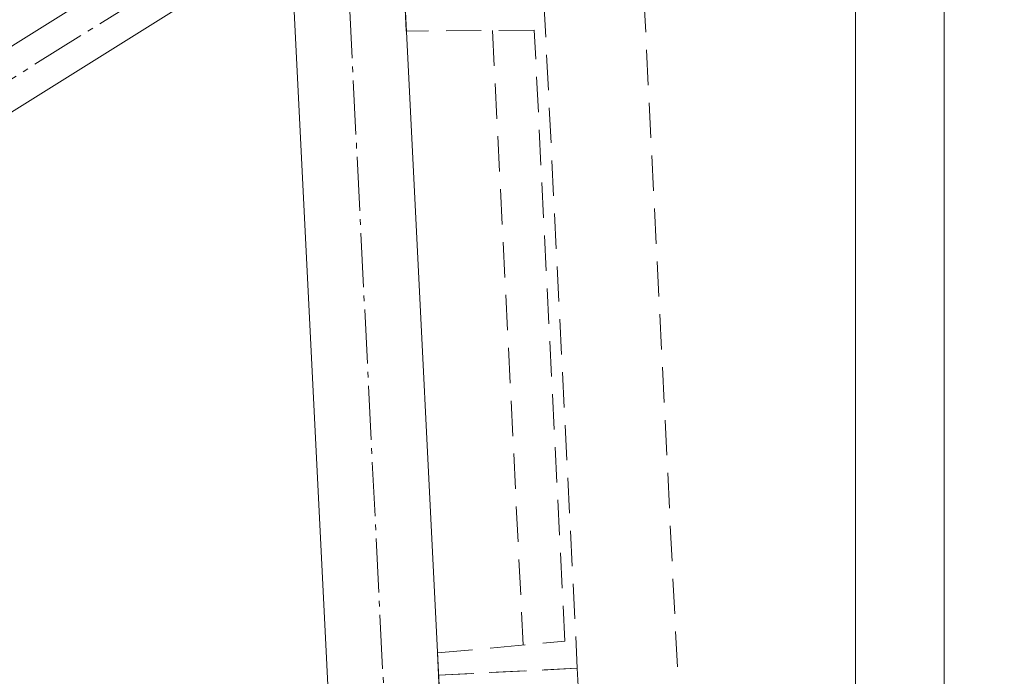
# Model space of a CAD drawing. Header units: millimetres. Extents: x -916886 to 3713765, y -2985421 to 1675785.
# Tile 93 of 656: x -33023 to -31252, y 92542 to 93723. Entities that reach past the tile are written whole.
import ezdxf

# ---------------------------------------------------------------- set-up
doc = ezdxf.new("R2010")
doc.units = ezdxf.units.MM
doc.linetypes.add('AM_DIN_G_W050', pattern=[13.75, 9.75, -1.5, 1, -1.5])
doc.linetypes.add('HIDDEN', pattern=[9.525, 6.35, -3.175])
for name, color, linetype, lineweight in [('A99_N_kce-pohl', 1, 'Continuous', 9), ('A99_N_kce-rez-sil', 6, 'Continuous', 18), ('A99_S_kce-pohl', 7, 'Continuous', 5), ('A99_S_kce-rez-ten', 7, 'Continuous', 9)]:
    doc.layers.add(name, color=color, linetype=linetype, lineweight=lineweight)

msp = doc.modelspace()

# ---------------------------------------------------------------- linework, layer by layer
at = {"layer": 'A99_N_kce-pohl', "lineweight": 5}
msp.add_lwpolyline([(-31360, 93792.5), (-31360, 91050)], dxfattribs=at)
at = {"layer": 'A99_N_kce-pohl', "linetype": 'Continuous', "lineweight": 5}
for radius, start, end in [(4410, 317.9079, 42.0921), (4355, 317.9045, 41.5692)]:
    msp.add_arc((-34607.5, 91050), radius, start, end, dxfattribs=at)
at = {"layer": 'A99_N_kce-rez-sil', "color": 1, "linetype": 'Continuous', "lineweight": 5}
for radius, start, end in [(4400, 317.9079, 42.0921), (4375, 317.906, 42.094)]:
    msp.add_arc((-34607.5, 91050), radius, start, end, dxfattribs=at)
at = {"layer": 'A99_S_kce-pohl', "color": 253, "linetype": 'AM_DIN_G_W050', "lineweight": 0, "ltscale": 10}
for points in [[(-32294.9, 91045), (-32744.9, 100045)], [(-34745, 92550), (-32345, 94050)]]:
    msp.add_lwpolyline(points, dxfattribs=at)
at = {"layer": 'A99_S_kce-pohl', "lineweight": 5}
for points in [[(-32195, 91050), (-32645, 100050)], [(-34545, 92734), (-32590.6, 93955.5)], [(-34495, 92647.3), (-32536.3, 93871.5)], [(-32405.5, 91255.1), (-32536.3, 93871.5)]]:
    msp.add_lwpolyline(points, dxfattribs=at)
at = {"layer": 'A99_S_kce-rez-ten', "lineweight": 0}
msp.add_lwpolyline([(-31520, 88315), (-31520, 93792.5)], dxfattribs=at)
at = {"layer": 'A99_S_kce-rez-ten', "linetype": 'HIDDEN', "lineweight": 0, "ltscale": 10}
for points in [[(-32329.9, 93742.9), (-32080.2, 93755.3), (-32020.3, 92556.8), (-32270, 92544.4), (-32272, 92584.3), (-32042.8, 92605.8), (-32097.7, 93704.4), (-32327.9, 93702.9)], [(-32270, 92544.4), (-32020.3, 92556.8), (-31960.5, 91358.3), (-32210.1, 91345.9), (-32212.1, 91385.8), (-31982.9, 91407.3), (-32037.8, 92505.9), (-32268, 92504.4)]]:
    msp.add_lwpolyline(points, close=True, dxfattribs=at)
for points in [[(-31900.4, 93764.3), (-31764.8, 91050)], [(-32172.8, 93703.9), (-32117.5, 92598.8)]]:
    msp.add_lwpolyline(points, dxfattribs=at)

doc.saveas('drawing.dxf')
